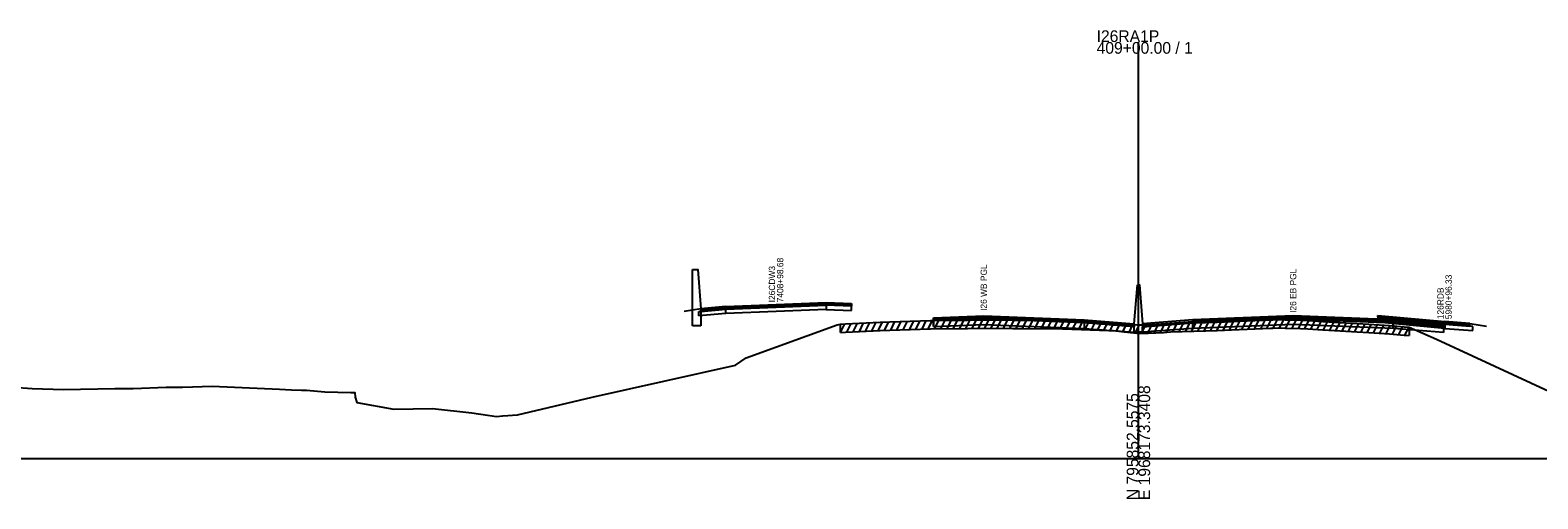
# Model space of a CAD drawing. Extents: x 1017 to 19997, y -1947 to 50737.
# Drawn here: x 16334.9 to 16695.5, y 8990.3 to 9102.5 of the extents above; entities that cross this region are included whole.
import ezdxf

# ---------------------------------------------------------------- set-up
doc = ezdxf.new("R2010")
doc.units = 0
for name, color, linetype in [('RD_GPK_XS_Cell', 7, 'Continuous'), ('RD_XS_Base', 7, 'Continuous'), ('RD_XS_ExGround', 7, 'Continuous'), ('RD_XS_ExPaveRet', 7, 'Continuous'), ('RD_XS_Greenside', 7, 'Continuous'), ('RD_XS_MedBWall', 7, 'Continuous'), ('RD_XS_Pave', 7, 'Continuous'), ('RD_XS_PaveOvlay', 7, 'Continuous'), ('RD_XS_TX_Notes', 7, 'Continuous')]:
    doc.layers.add(name, color=color, linetype=linetype)

msp = doc.modelspace()

# ---------------------------------------------------------------- linework, layer by layer
at = {"layer": 'RD_GPK_XS_Cell'}
for p, q in [((16600, 9000), (16600, 9099.66)), ((16000, 9000), (16600, 9000)), ((16600, 9000), (17200, 9000))]:
    msp.add_line(p, q, dxfattribs=at)
at = {"layer": 'RD_XS_Base'}
for points in [[(16494.85, 9035.15), (16495.35, 9035.19), (16501.35, 9035.68)], [(16494.85, 9034.15), (16494.85, 9035.15)], [(16501.35, 9034.68), (16494.85, 9034.15)], [(16501.35, 9034.68), (16501.35, 9035.68)], [(16525.35, 9035.66), (16513.35, 9035.17), (16501.35, 9034.68)], [(16525.35, 9036.66), (16525.35, 9035.66)], [(16525.35, 9035.66), (16531.35, 9035.41)], [(16531.35, 9035.41), (16531.35, 9036.41)], [(16657.25, 9032.59), (16657.25, 9033.59)], [(16550.95, 9031.59), (16550.95, 9032.93)], [(16551, 9031.59), (16550.95, 9031.59)], [(16551, 9032.93), (16551, 9031.59)], [(16551, 9031.59), (16563, 9032.08), (16587, 9031.11)], [(16599, 9031.51), (16587, 9032.45)], [(16587, 9032.45), (16587, 9031.11)], [(16587, 9031.11), (16599, 9030.17)], [(16599, 9030.17), (16599, 9031.51)], [(16601, 9030.17), (16601, 9031.51)], [(16613, 9031.11), (16601, 9030.17)], [(16613, 9031.11), (16613, 9032.45)], [(16660.95, 9031.12), (16637, 9032.08), (16613, 9031.11)], [(16673.25, 9031.12), (16657.25, 9032.59)], [(16660.95, 9031.12), (16660.95, 9032.46)], [(16661, 9031.11), (16660.95, 9031.12)], [(16661, 9031.11), (16661, 9032.45)], [(16673, 9030.15), (16661, 9031.11)], [(16673, 9031.49), (16673, 9030.15)], [(16673.25, 9032.12), (16673.25, 9031.12)], [(16679.95, 9031.58), (16679.25, 9031.64), (16673.25, 9032.12)], [(16673.25, 9031.12), (16679.95, 9030.58)], [(16679.95, 9030.58), (16679.95, 9031.58)]]:
    msp.add_lwpolyline(points, dxfattribs=at)
at = {"layer": 'RD_XS_ExGround'}
msp.add_lwpolyline([(16330.89, 9017.01), (16335.38, 9016.75), (16342.93, 9016.45), (16355.15, 9016.72), (16359.58, 9016.75), (16367.46, 9017.01), (16371.39, 9017.04), (16378.43, 9017.29), (16394.56, 9016.57), (16397.47, 9016.44), (16399.86, 9016.35), (16401.05, 9016.29), (16405.39, 9015.93), (16411.65, 9015.77), (16412.61, 9015.77), (16412.67, 9014.68), (16413.06, 9013.4), (16421.87, 9011.81), (16431.18, 9011.92), (16440.57, 9010.93), (16446.43, 9010), (16447.94, 9010.21), (16451.49, 9010.42), (16469.35, 9014.67), (16503.66, 9022.35), (16506.2, 9024.07), (16527.92, 9031.95), (16528.75, 9032.12), (16529.96, 9032.17), (16538.2, 9032.62), (16540.53, 9032.69), (16550.25, 9033), (16559.14, 9033.12), (16561.94, 9033.18), (16569.97, 9033.12), (16570.77, 9033.11), (16572.56, 9033.09), (16581.86, 9032.99), (16592.91, 9032.62), (16593.94, 9032.58), (16596.59, 9032.29), (16599.65, 9031.95), (16600, 9031.96), (16602.31, 9031.98), (16605.96, 9032.15), (16607.66, 9032.25), (16618.84, 9032.6), (16620.57, 9032.66), (16622.29, 9032.73), (16631.59, 9033.15), (16632.15, 9033.16), (16633.43, 9033.22), (16635.13, 9033.19), (16638.74, 9033.05), (16640.51, 9032.97), (16644.13, 9032.75), (16646.92, 9032.6), (16652.33, 9032.32), (16655.08, 9032.13), (16660.03, 9031.82), (16663.53, 9031.51), (16664.74, 9031.42), (16671.32, 9028.54), (16720.71, 9005.63)], dxfattribs=at)
at = {"layer": 'RD_XS_ExPaveRet'}
for p, q in [((16528.75, 9030.12), (16529.78, 9032.17)), ((16528.75, 9030.12), (16528.75, 9032.12)), ((16528.75, 9030.12), (16529.96, 9030.17)), ((16529.96, 9030.17), (16538.2, 9030.62)), ((16530.25, 9030.19), (16531.28, 9032.25)), ((16531.75, 9030.27), (16532.78, 9032.33)), ((16533.25, 9030.35), (16534.28, 9032.41)), ((16534.75, 9030.43), (16535.78, 9032.49)), ((16536.25, 9030.51), (16537.28, 9032.57)), ((16537.75, 9030.59), (16538.78, 9032.64)), ((16538.2, 9030.62), (16540.53, 9030.69)), ((16539.25, 9030.65), (16540.27, 9032.69)), ((16540.53, 9030.69), (16550.25, 9031)), ((16540.75, 9030.7), (16541.77, 9032.73)), ((16542.25, 9030.75), (16543.27, 9032.78)), ((16543.75, 9030.8), (16544.77, 9032.83)), ((16545.25, 9030.84), (16546.27, 9032.88)), ((16546.75, 9030.89), (16547.77, 9032.92)), ((16548.25, 9030.94), (16549.27, 9032.97)), ((16549.75, 9030.99), (16550.77, 9033.01)), ((16550.25, 9031), (16559.14, 9031.12)), ((16551.25, 9031.02), (16552.26, 9033.03)), ((16552.75, 9031.04), (16553.76, 9033.05)), ((16554.25, 9031.06), (16555.26, 9033.07)), ((16555.75, 9031.08), (16556.76, 9033.09)), ((16557.25, 9031.1), (16558.26, 9033.11)), ((16558.75, 9031.12), (16559.76, 9033.14)), ((16559.14, 9031.12), (16561.94, 9031.18)), ((16560.25, 9031.14), (16561.26, 9033.16)), ((16561.75, 9031.17), (16562.75, 9033.17)), ((16561.94, 9031.18), (16569.97, 9031.12)), ((16563.25, 9031.17), (16564.25, 9033.16)), ((16564.75, 9031.16), (16565.75, 9033.15)), ((16566.25, 9031.14), (16567.25, 9033.14)), ((16567.75, 9031.13), (16568.75, 9033.13)), ((16569.25, 9031.12), (16570.25, 9033.11)), ((16569.97, 9031.12), (16570.77, 9031.11)), ((16570.75, 9031.11), (16571.75, 9033.1)), ((16570.77, 9031.11), (16572.56, 9031.09)), ((16572.25, 9031.09), (16573.25, 9033.08)), ((16572.56, 9031.09), (16581.86, 9030.99)), ((16573.75, 9031.08), (16574.75, 9033.07)), ((16575.25, 9031.06), (16576.25, 9033.05)), ((16576.75, 9031.04), (16577.75, 9033.03)), ((16578.25, 9031.03), (16579.25, 9033.02)), ((16579.75, 9031.01), (16580.75, 9033)), ((16581.25, 9030.99), (16582.24, 9032.97)), ((16581.86, 9030.99), (16592.91, 9030.62)), ((16582.75, 9030.96), (16583.74, 9032.92)), ((16584.25, 9030.91), (16585.24, 9032.87)), ((16585.75, 9030.86), (16586.74, 9032.82)), ((16587.25, 9030.81), (16588.24, 9032.77)), ((16588.75, 9030.76), (16589.74, 9032.72)), ((16590.25, 9030.71), (16591.24, 9032.67)), ((16591.75, 9030.66), (16592.74, 9032.62)), ((16592.91, 9030.62), (16593.94, 9030.58)), ((16593.25, 9030.61), (16594.23, 9032.55)), ((16593.94, 9030.58), (16596.59, 9030.29)), ((16594.75, 9030.49), (16595.7, 9032.39)), ((16596.25, 9030.33), (16597.2, 9032.22)), ((16596.59, 9030.29), (16599.65, 9029.95)), ((16597.75, 9030.16), (16598.7, 9032.06)), ((16599.25, 9030), (16600.24, 9031.96)), ((16599.65, 9029.95), (16600, 9029.96)), ((16600, 9029.96), (16602.31, 9029.98)), ((16600.75, 9029.96), (16601.76, 9031.98)), ((16602.25, 9029.98), (16603.28, 9032.03)), ((16602.31, 9029.98), (16605.96, 9030.15)), ((16603.75, 9030.05), (16604.78, 9032.1)), ((16605.25, 9030.12), (16606.28, 9032.17)), ((16605.96, 9030.15), (16607.66, 9030.25)), ((16606.75, 9030.2), (16607.78, 9032.25)), ((16607.66, 9030.25), (16618.84, 9030.6)), ((16608.25, 9030.26), (16609.27, 9032.3)), ((16609.75, 9030.31), (16610.77, 9032.34)), ((16611.25, 9030.36), (16612.27, 9032.39)), ((16612.75, 9030.41), (16613.77, 9032.44)), ((16614.25, 9030.46), (16615.27, 9032.49)), ((16615.75, 9030.5), (16616.77, 9032.54)), ((16617.25, 9030.55), (16618.27, 9032.58)), ((16618.75, 9030.6), (16619.77, 9032.63)), ((16618.84, 9030.6), (16620.57, 9030.66)), ((16620.25, 9030.65), (16621.27, 9032.69)), ((16620.57, 9030.66), (16622.29, 9030.73)), ((16621.75, 9030.71), (16622.78, 9032.75)), ((16622.29, 9030.73), (16631.59, 9031.15)), ((16623.25, 9030.77), (16624.28, 9032.82)), ((16624.75, 9030.84), (16625.78, 9032.89)), ((16626.25, 9030.91), (16627.28, 9032.95)), ((16627.75, 9030.98), (16628.78, 9033.02)), ((16629.25, 9031.04), (16630.28, 9033.09)), ((16630.75, 9031.11), (16631.78, 9033.15)), ((16631.59, 9031.15), (16632.15, 9031.16)), ((16632.15, 9031.16), (16633.43, 9031.22)), ((16632.25, 9031.17), (16633.28, 9033.21)), ((16633.43, 9031.22), (16635.13, 9031.19)), ((16633.75, 9031.22), (16634.75, 9033.2)), ((16635.13, 9031.19), (16638.74, 9031.05)), ((16635.25, 9031.19), (16636.24, 9033.15)), ((16636.75, 9031.13), (16637.74, 9033.09)), ((16638.25, 9031.07), (16639.23, 9033.03)), ((16638.74, 9031.05), (16640.51, 9030.97)), ((16639.75, 9031.01), (16640.73, 9032.96)), ((16640.51, 9030.97), (16644.13, 9030.75)), ((16641.25, 9030.93), (16642.22, 9032.87)), ((16642.75, 9030.84), (16643.72, 9032.78)), ((16644.13, 9030.75), (16646.92, 9030.6)), ((16644.25, 9030.74), (16645.23, 9032.69)), ((16645.75, 9030.66), (16646.73, 9032.61)), ((16646.92, 9030.6), (16652.33, 9030.32)), ((16647.25, 9030.58), (16648.23, 9032.53)), ((16648.75, 9030.5), (16649.73, 9032.45)), ((16650.25, 9030.42), (16651.23, 9032.37)), ((16651.75, 9030.34), (16652.73, 9032.29)), ((16652.33, 9030.32), (16655.08, 9030.13)), ((16653.25, 9030.25), (16654.22, 9032.19)), ((16654.75, 9030.15), (16655.72, 9032.09)), ((16655.08, 9030.13), (16660.03, 9029.82)), ((16656.25, 9030.06), (16657.22, 9032)), ((16657.75, 9029.96), (16658.72, 9031.9)), ((16659.25, 9029.87), (16660.22, 9031.8)), ((16660.03, 9029.82), (16663.53, 9029.51)), ((16660.75, 9029.75), (16661.71, 9031.67)), ((16662.25, 9029.62), (16663.21, 9031.54)), ((16663.75, 9029.49), (16664.72, 9031.42)), ((16664.74, 9031.42), (16664.74, 9029.42)), ((16663.53, 9029.51), (16664.74, 9029.42))]:
    msp.add_line(p, q, dxfattribs=at)
at = {"layer": 'RD_XS_Greenside'}
for points in [[(16495.35, 9035.83), (16491.35, 9035.19)], [(16679.25, 9032.27), (16683.25, 9031.63)]]:
    msp.add_lwpolyline(points, dxfattribs=at)
at = {"layer": 'RD_XS_MedBWall'}
for points in [[(16493.35, 9031.69), (16493.35, 9045.17)], [(16493.35, 9045.17), (16494.6, 9045.17), (16495.35, 9035.83)], [(16599, 9032.17), (16599.75, 9041.51)], [(16599.75, 9041.51), (16600.25, 9041.51), (16601, 9032.17)], [(16495.35, 9035.83), (16495.35, 9031.69)], [(16495.35, 9031.69), (16493.35, 9031.69)], [(16599, 9030.17), (16599, 9031.51), (16599, 9032.17)], [(16601, 9030.17), (16599, 9030.17)], [(16601, 9032.17), (16601, 9031.51), (16601, 9030.17)]]:
    msp.add_lwpolyline(points, dxfattribs=at)
at = {"layer": 'RD_XS_Pave'}
for points in [[(16495.35, 9035.51), (16501.35, 9036)], [(16501.35, 9035.68), (16495.35, 9035.19)], [(16495.35, 9035.19), (16495.35, 9035.51)], [(16525.35, 9036.98), (16513.35, 9036.49), (16501.35, 9036)], [(16501.35, 9035.68), (16513.35, 9036.17), (16525.35, 9036.66)], [(16501.35, 9036), (16501.35, 9035.68)], [(16525.35, 9036.66), (16525.35, 9036.98)], [(16525.35, 9036.98), (16531.35, 9036.75)], [(16531.35, 9036.41), (16525.35, 9036.66)], [(16531.35, 9036.75), (16531.35, 9036.41)], [(16587, 9032.45), (16563, 9033.42), (16551, 9032.93)], [(16660.95, 9032.8), (16637, 9033.75), (16613, 9032.79)], [(16613, 9032.45), (16637, 9033.42), (16660.95, 9032.46)], [(16673.25, 9032.44), (16657.25, 9033.9)], [(16657.25, 9033.9), (16657.25, 9033.59)], [(16657.25, 9033.59), (16673.25, 9032.12)], [(16550.95, 9033.27), (16551, 9033.27)], [(16550.95, 9032.93), (16550.95, 9033.27)], [(16551, 9032.93), (16550.95, 9032.93)], [(16551, 9033.27), (16551, 9032.93)], [(16587, 9032.79), (16587, 9032.45)], [(16587, 9032.79), (16599, 9031.85)], [(16599, 9031.85), (16599, 9031.51)], [(16601, 9031.51), (16613, 9032.45)], [(16601, 9031.85), (16601, 9031.51)], [(16613, 9032.79), (16613, 9032.45)], [(16660.95, 9032.8), (16661, 9032.79)], [(16660.95, 9032.46), (16660.95, 9032.8)], [(16661, 9032.45), (16660.95, 9032.46)], [(16661, 9032.79), (16661, 9032.45)], [(16673, 9031.49), (16661, 9032.45)], [(16673, 9031.83), (16673, 9031.49)], [(16673.25, 9032.12), (16673.25, 9032.44)], [(16679.25, 9031.96), (16673.25, 9032.44)], [(16673.25, 9032.12), (16679.25, 9031.64)], [(16679.25, 9031.64), (16679.25, 9031.96)]]:
    msp.add_lwpolyline(points, dxfattribs=at)
at = {"layer": 'RD_XS_PaveOvlay'}
for points in [[(16501.35, 9036.32), (16513.35, 9036.81), (16525.35, 9037.3)], [(16525.35, 9037.3), (16525.35, 9036.98)], [(16525.35, 9037.3), (16531.35, 9037.07)], [(16531.35, 9037.07), (16531.35, 9036.75)], [(16501.35, 9036.32), (16495.35, 9035.83)], [(16495.35, 9035.83), (16495.35, 9035.51)], [(16501.35, 9036), (16501.35, 9036.32)], [(16551, 9033.61), (16550.95, 9033.61)], [(16550.95, 9033.61), (16550.95, 9033.27)], [(16551, 9033.61), (16563, 9034.09), (16587, 9033.13)], [(16587, 9032.79), (16563, 9033.75), (16551, 9033.27)], [(16551, 9033.27), (16551, 9033.61)], [(16660.95, 9033.13), (16637, 9034.09), (16613, 9033.13)], [(16657.25, 9034.22), (16673.25, 9032.76)], [(16657.25, 9033.9), (16657.25, 9034.22)], [(16587, 9033.13), (16587, 9032.79)], [(16587, 9033.13), (16599, 9032.17)], [(16599, 9032.17), (16599, 9031.85)], [(16613, 9033.13), (16601, 9032.17)], [(16601, 9031.85), (16613, 9032.79)], [(16601, 9032.17), (16601, 9031.85)], [(16613, 9032.79), (16613, 9033.13)], [(16660.95, 9033.13), (16661, 9033.13)], [(16660.95, 9032.8), (16660.95, 9033.13)], [(16661, 9033.13), (16673, 9032.17)], [(16661, 9032.79), (16661, 9033.13)], [(16673, 9031.83), (16661, 9032.79)], [(16673, 9032.17), (16673, 9031.83)], [(16673.25, 9032.76), (16673.25, 9032.44)], [(16679.25, 9032.27), (16673.25, 9032.76)], [(16679.25, 9031.96), (16679.25, 9032.27)]]:
    msp.add_lwpolyline(points, dxfattribs=at)

# ---------------------------------------------------------------- texts
at = {"layer": 'RD_GPK_XS_Cell'}
for s, p in [('I26RA1P', (16590, 9099.66)), ('409+00.00 / 1', (16590, 9096.86))]:
    msp.add_text(s, height=2.8, dxfattribs=at).set_placement(p)
for s, p in [('N 795852.5575', (16600, 8990)), ('E 1968173.3408', (16602.8, 8990))]:
    msp.add_text(s, height=2.8, rotation=90, dxfattribs=at).set_placement(p)
at = {"layer": 'RD_XS_TX_Notes'}
for s, p in [(' 7408+98.68', (16515.06, 9036.8)), (' I26CDW3', (16513.1, 9036.8)), ('I26 WB PGL', (16563.75, 9035.3)), ('I26 EB PGL', (16637.75, 9034.82)), (' 126RDB', (16672.99, 9032.76)), (' 5980+96.33', (16674.94, 9032.76))]:
    msp.add_text(s, height=1.5, rotation=90, dxfattribs=at).set_placement(p)

doc.saveas('drawing.dxf')
